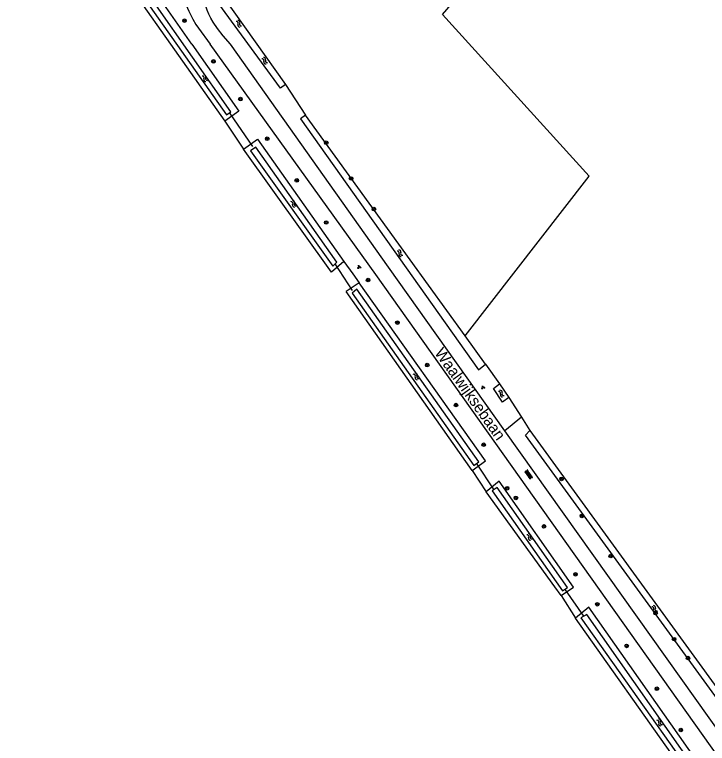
# Model space of a CAD drawing. Extents: x 136000 to 141000, y 400494 to 402006.
# Drawn here: x 136827 to 136980.9, y 400844.6 to 401006.5 of the extents above; entities that cross this region are included whole.
import ezdxf

# ---------------------------------------------------------------- set-up
doc = ezdxf.new("R2010")
doc.units = 0
for name, color, linetype in [('gg-anno-openbare ruimte label', 7, 'Continuous'), ('gg-knt-bronhoudergrens', 7, 'Continuous'), ('gg-knt-onverhard', 7, 'Continuous'), ('gg-kntw-bovenkant insteek waterloop', 7, 'Continuous'), ('gg-kntw-waterlijn', 7, 'Continuous'), ('gg-kwrk-duiker nz buis', 7, 'Continuous'), ('gt-grn-groengrens', 7, 'Continuous'), ('gt-symb-boom', 7, 'Continuous'), ('gt-symb-groenvak', 7, 'Continuous'), ('gt-symb-overige verharding', 7, 'Continuous'), ('gt-symb-watersymbool', 7, 'Continuous')]:
    doc.layers.add(name, color=color, linetype=linetype)

# ---------------------------------------------------------------- blocks, each defined once
blk = doc.blocks.new('gt0-BOOM')
at = {"layer": 'gt-symb-boom'}
for radius in [0.4, 0.2]:
    blk.add_circle((0, 0), radius, dxfattribs=at)
blk = doc.blocks.new('gt0-WA')
at = {"layer": 'gt-symb-watersymbool'}
for centre, start, end in [((-0.32, 0.02), 28.0725, 151.9275), ((0.43, 0.42), 208.0725, 331.9275), ((-0.32, -0.43), 28.0725, 151.9275), ((0.43, -0.03), 208.0725, 331.9275)]:
    blk.add_arc(centre, 0.425, start, end, dxfattribs=at)
blk = doc.blocks.new('gt0-OVH')
at = {"layer": 'gt-symb-overige verharding'}
for points in [[(-0.97, 0.3), (-0.97, 0.31), (-0.96, 0.32), (-0.97, 0.33), (-0.97, 0.34), (-0.98, 0.35), (-0.99, 0.35), (-1, 0.36), (-1.01, 0.35), (-1.02, 0.35), (-1.03, 0.34), (-1.03, 0.33), (-1.04, 0.32), (-1.03, 0.31), (-1.03, 0.3), (-1.02, 0.29), (-1.01, 0.29), (-1, 0.28), (-0.99, 0.29), (-0.98, 0.29)], [(-0.87, 0.11), (-0.87, 0.12), (-0.86, 0.13), (-0.87, 0.14), (-0.87, 0.15), (-0.88, 0.16), (-0.89, 0.16), (-0.9, 0.16), (-0.91, 0.16), (-0.92, 0.16), (-0.93, 0.15), (-0.93, 0.14), (-0.94, 0.13), (-0.93, 0.12), (-0.93, 0.11), (-0.92, 0.1), (-0.91, 0.09), (-0.9, 0.09), (-0.89, 0.09), (-0.88, 0.1)], [(-0.77, 0.3), (-0.77, 0.31), (-0.76, 0.32), (-0.77, 0.33), (-0.77, 0.34), (-0.78, 0.35), (-0.79, 0.35), (-0.8, 0.36), (-0.81, 0.35), (-0.82, 0.35), (-0.83, 0.34), (-0.83, 0.33), (-0.84, 0.32), (-0.83, 0.31), (-0.83, 0.3), (-0.82, 0.29), (-0.81, 0.29), (-0.8, 0.28), (-0.79, 0.29), (-0.78, 0.29)], [(-0.67, 0.11), (-0.67, 0.12), (-0.66, 0.13), (-0.67, 0.14), (-0.67, 0.15), (-0.68, 0.16), (-0.69, 0.16), (-0.7, 0.16), (-0.71, 0.16), (-0.72, 0.16), (-0.73, 0.15), (-0.73, 0.14), (-0.74, 0.13), (-0.73, 0.12), (-0.73, 0.11), (-0.72, 0.1), (-0.71, 0.09), (-0.7, 0.09), (-0.69, 0.09), (-0.68, 0.1)], [(-0.57, 0.3), (-0.57, 0.31), (-0.56, 0.32), (-0.57, 0.33), (-0.57, 0.34), (-0.58, 0.35), (-0.59, 0.35), (-0.6, 0.36), (-0.61, 0.35), (-0.62, 0.35), (-0.63, 0.34), (-0.63, 0.33), (-0.64, 0.32), (-0.63, 0.31), (-0.63, 0.3), (-0.62, 0.29), (-0.61, 0.29), (-0.6, 0.28), (-0.59, 0.29), (-0.58, 0.29)], [(-0.47, 0.11), (-0.47, 0.12), (-0.46, 0.13), (-0.47, 0.14), (-0.47, 0.15), (-0.48, 0.16), (-0.49, 0.16), (-0.5, 0.16), (-0.51, 0.16), (-0.52, 0.16), (-0.53, 0.15), (-0.53, 0.14), (-0.54, 0.13), (-0.53, 0.12), (-0.53, 0.11), (-0.52, 0.1), (-0.51, 0.09), (-0.5, 0.09), (-0.49, 0.09), (-0.48, 0.1)], [(-0.37, 0.3), (-0.37, 0.31), (-0.36, 0.32), (-0.37, 0.33), (-0.37, 0.34), (-0.38, 0.35), (-0.39, 0.35), (-0.4, 0.36), (-0.41, 0.35), (-0.42, 0.35), (-0.43, 0.34), (-0.43, 0.33), (-0.44, 0.32), (-0.43, 0.31), (-0.43, 0.3), (-0.42, 0.29), (-0.41, 0.29), (-0.4, 0.28), (-0.39, 0.29), (-0.38, 0.29)], [(-0.27, 0.11), (-0.27, 0.12), (-0.26, 0.13), (-0.27, 0.14), (-0.27, 0.15), (-0.28, 0.16), (-0.29, 0.16), (-0.3, 0.16), (-0.31, 0.16), (-0.32, 0.16), (-0.33, 0.15), (-0.33, 0.14), (-0.34, 0.13), (-0.33, 0.12), (-0.33, 0.11), (-0.32, 0.1), (-0.31, 0.09), (-0.3, 0.09), (-0.29, 0.09), (-0.28, 0.1)], [(-0.17, 0.3), (-0.17, 0.31), (-0.16, 0.32), (-0.17, 0.33), (-0.17, 0.34), (-0.18, 0.35), (-0.19, 0.35), (-0.2, 0.36), (-0.21, 0.35), (-0.22, 0.35), (-0.23, 0.34), (-0.23, 0.33), (-0.24, 0.32), (-0.23, 0.31), (-0.23, 0.3), (-0.22, 0.29), (-0.21, 0.29), (-0.2, 0.28), (-0.19, 0.29), (-0.18, 0.29)], [(-0.07, 0.11), (-0.07, 0.12), (-0.06, 0.13), (-0.07, 0.14), (-0.07, 0.15), (-0.08, 0.16), (-0.09, 0.16), (-0.1, 0.16), (-0.11, 0.16), (-0.12, 0.16), (-0.13, 0.15), (-0.13, 0.14), (-0.14, 0.13), (-0.13, 0.12), (-0.13, 0.11), (-0.12, 0.1), (-0.11, 0.09), (-0.1, 0.09), (-0.09, 0.09), (-0.08, 0.1)], [(0.03, 0.3), (0.03, 0.31), (0.04, 0.32), (0.03, 0.33), (0.03, 0.34), (0.02, 0.35), (0.01, 0.35), (0, 0.36), (-0.01, 0.35), (-0.02, 0.35), (-0.03, 0.34), (-0.03, 0.33), (-0.04, 0.32), (-0.03, 0.31), (-0.03, 0.3), (-0.02, 0.29), (-0.01, 0.29), (0, 0.28), (0.01, 0.29), (0.02, 0.29)], [(0.13, 0.11), (0.13, 0.12), (0.14, 0.13), (0.13, 0.14), (0.13, 0.15), (0.12, 0.16), (0.11, 0.16), (0.1, 0.16), (0.09, 0.16), (0.08, 0.16), (0.07, 0.15), (0.07, 0.14), (0.06, 0.13), (0.07, 0.12), (0.07, 0.11), (0.08, 0.1), (0.09, 0.09), (0.1, 0.09), (0.11, 0.09), (0.12, 0.1)], [(0.23, 0.3), (0.23, 0.31), (0.24, 0.32), (0.23, 0.33), (0.23, 0.34), (0.22, 0.35), (0.21, 0.35), (0.2, 0.36), (0.19, 0.35), (0.18, 0.35), (0.17, 0.34), (0.17, 0.33), (0.16, 0.32), (0.17, 0.31), (0.17, 0.3), (0.18, 0.29), (0.19, 0.29), (0.2, 0.28), (0.21, 0.29), (0.22, 0.29)], [(0.33, 0.11), (0.33, 0.12), (0.34, 0.13), (0.33, 0.14), (0.33, 0.15), (0.32, 0.16), (0.31, 0.16), (0.3, 0.16), (0.29, 0.16), (0.28, 0.16), (0.27, 0.15), (0.27, 0.14), (0.26, 0.13), (0.27, 0.12), (0.27, 0.11), (0.28, 0.1), (0.29, 0.09), (0.3, 0.09), (0.31, 0.09), (0.32, 0.1)], [(0.43, 0.3), (0.43, 0.31), (0.44, 0.32), (0.43, 0.33), (0.43, 0.34), (0.42, 0.35), (0.41, 0.35), (0.4, 0.36), (0.39, 0.35), (0.38, 0.35), (0.37, 0.34), (0.37, 0.33), (0.36, 0.32), (0.37, 0.31), (0.37, 0.3), (0.38, 0.29), (0.39, 0.29), (0.4, 0.28), (0.41, 0.29), (0.42, 0.29)], [(0.53, 0.11), (0.53, 0.12), (0.54, 0.13), (0.53, 0.14), (0.53, 0.15), (0.52, 0.16), (0.51, 0.16), (0.5, 0.16), (0.49, 0.16), (0.48, 0.16), (0.47, 0.15), (0.47, 0.14), (0.46, 0.13), (0.47, 0.12), (0.47, 0.11), (0.48, 0.1), (0.49, 0.09), (0.5, 0.09), (0.51, 0.09), (0.52, 0.1)], [(0.63, 0.3), (0.63, 0.31), (0.64, 0.32), (0.63, 0.33), (0.63, 0.34), (0.62, 0.35), (0.61, 0.35), (0.6, 0.36), (0.59, 0.35), (0.58, 0.35), (0.57, 0.34), (0.57, 0.33), (0.56, 0.32), (0.57, 0.31), (0.57, 0.3), (0.58, 0.29), (0.59, 0.29), (0.6, 0.28), (0.61, 0.29), (0.62, 0.29)], [(0.73, 0.11), (0.73, 0.12), (0.74, 0.13), (0.73, 0.14), (0.73, 0.15), (0.72, 0.16), (0.71, 0.16), (0.7, 0.16), (0.69, 0.16), (0.68, 0.16), (0.67, 0.15), (0.67, 0.14), (0.66, 0.13), (0.67, 0.12), (0.67, 0.11), (0.68, 0.1), (0.69, 0.09), (0.7, 0.09), (0.71, 0.09), (0.72, 0.1)], [(0.83, 0.3), (0.83, 0.31), (0.84, 0.32), (0.83, 0.33), (0.83, 0.34), (0.82, 0.35), (0.81, 0.35), (0.8, 0.36), (0.79, 0.35), (0.78, 0.35), (0.77, 0.34), (0.77, 0.33), (0.76, 0.32), (0.77, 0.31), (0.77, 0.3), (0.78, 0.29), (0.79, 0.29), (0.8, 0.28), (0.81, 0.29), (0.82, 0.29)], [(0.93, 0.11), (0.93, 0.12), (0.94, 0.13), (0.93, 0.14), (0.93, 0.15), (0.92, 0.16), (0.91, 0.16), (0.9, 0.16), (0.89, 0.16), (0.88, 0.16), (0.87, 0.15), (0.87, 0.14), (0.86, 0.13), (0.87, 0.12), (0.87, 0.11), (0.88, 0.1), (0.89, 0.09), (0.9, 0.09), (0.91, 0.09), (0.92, 0.1)], [(1.03, 0.3), (1.03, 0.31), (1.04, 0.32), (1.03, 0.33), (1.03, 0.34), (1.02, 0.35), (1.01, 0.35), (1, 0.36), (0.99, 0.35), (0.98, 0.35), (0.97, 0.34), (0.97, 0.33), (0.96, 0.32), (0.97, 0.31), (0.97, 0.3), (0.98, 0.29), (0.99, 0.29), (1, 0.28), (1.01, 0.29), (1.02, 0.29)], [(-0.97, -0.14), (-0.97, -0.13), (-0.96, -0.12), (-0.97, -0.11), (-0.97, -0.1), (-0.98, -0.09), (-0.99, -0.09), (-1, -0.08), (-1.01, -0.09), (-1.02, -0.09), (-1.03, -0.1), (-1.03, -0.11), (-1.04, -0.12), (-1.03, -0.13), (-1.03, -0.14), (-1.02, -0.15), (-1.01, -0.15), (-1, -0.16), (-0.99, -0.15), (-0.98, -0.15)], [(-0.87, -0.33), (-0.87, -0.32), (-0.86, -0.31), (-0.87, -0.3), (-0.87, -0.29), (-0.88, -0.28), (-0.89, -0.28), (-0.9, -0.28), (-0.91, -0.28), (-0.92, -0.28), (-0.93, -0.29), (-0.93, -0.3), (-0.94, -0.31), (-0.93, -0.32), (-0.93, -0.33), (-0.92, -0.34), (-0.91, -0.35), (-0.9, -0.35), (-0.89, -0.35), (-0.88, -0.34)], [(-0.77, -0.14), (-0.77, -0.13), (-0.76, -0.12), (-0.77, -0.11), (-0.77, -0.1), (-0.78, -0.09), (-0.79, -0.09), (-0.8, -0.08), (-0.81, -0.09), (-0.82, -0.09), (-0.83, -0.1), (-0.83, -0.11), (-0.84, -0.12), (-0.83, -0.13), (-0.83, -0.14), (-0.82, -0.15), (-0.81, -0.15), (-0.8, -0.16), (-0.79, -0.15), (-0.78, -0.15)], [(-0.67, -0.33), (-0.67, -0.32), (-0.66, -0.31), (-0.67, -0.3), (-0.67, -0.29), (-0.68, -0.28), (-0.69, -0.28), (-0.7, -0.28), (-0.71, -0.28), (-0.72, -0.28), (-0.73, -0.29), (-0.73, -0.3), (-0.74, -0.31), (-0.73, -0.32), (-0.73, -0.33), (-0.72, -0.34), (-0.71, -0.35), (-0.7, -0.35), (-0.69, -0.35), (-0.68, -0.34)], [(-0.57, -0.14), (-0.57, -0.13), (-0.56, -0.12), (-0.57, -0.11), (-0.57, -0.1), (-0.58, -0.09), (-0.59, -0.09), (-0.6, -0.08), (-0.61, -0.09), (-0.62, -0.09), (-0.63, -0.1), (-0.63, -0.11), (-0.64, -0.12), (-0.63, -0.13), (-0.63, -0.14), (-0.62, -0.15), (-0.61, -0.15), (-0.6, -0.16), (-0.59, -0.15), (-0.58, -0.15)], [(-0.47, -0.33), (-0.47, -0.32), (-0.46, -0.31), (-0.47, -0.3), (-0.47, -0.29), (-0.48, -0.28), (-0.49, -0.28), (-0.5, -0.28), (-0.51, -0.28), (-0.52, -0.28), (-0.53, -0.29), (-0.53, -0.3), (-0.54, -0.31), (-0.53, -0.32), (-0.53, -0.33), (-0.52, -0.34), (-0.51, -0.35), (-0.5, -0.35), (-0.49, -0.35), (-0.48, -0.34)], [(-0.37, -0.14), (-0.37, -0.13), (-0.36, -0.12), (-0.37, -0.11), (-0.37, -0.1), (-0.38, -0.09), (-0.39, -0.09), (-0.4, -0.08), (-0.41, -0.09), (-0.42, -0.09), (-0.43, -0.1), (-0.43, -0.11), (-0.44, -0.12), (-0.43, -0.13), (-0.43, -0.14), (-0.42, -0.15), (-0.41, -0.15), (-0.4, -0.16), (-0.39, -0.15), (-0.38, -0.15)], [(-0.27, -0.33), (-0.27, -0.32), (-0.26, -0.31), (-0.27, -0.3), (-0.27, -0.29), (-0.28, -0.28), (-0.29, -0.28), (-0.3, -0.28), (-0.31, -0.28), (-0.32, -0.28), (-0.33, -0.29), (-0.33, -0.3), (-0.34, -0.31), (-0.33, -0.32), (-0.33, -0.33), (-0.32, -0.34), (-0.31, -0.35), (-0.3, -0.35), (-0.29, -0.35), (-0.28, -0.34)], [(-0.17, -0.14), (-0.17, -0.13), (-0.16, -0.12), (-0.17, -0.11), (-0.17, -0.1), (-0.18, -0.09), (-0.19, -0.09), (-0.2, -0.08), (-0.21, -0.09), (-0.22, -0.09), (-0.23, -0.1), (-0.23, -0.11), (-0.24, -0.12), (-0.23, -0.13), (-0.23, -0.14), (-0.22, -0.15), (-0.21, -0.15), (-0.2, -0.16), (-0.19, -0.15), (-0.18, -0.15)], [(-0.07, -0.33), (-0.07, -0.32), (-0.06, -0.31), (-0.07, -0.3), (-0.07, -0.29), (-0.08, -0.28), (-0.09, -0.28), (-0.1, -0.28), (-0.11, -0.28), (-0.12, -0.28), (-0.13, -0.29), (-0.13, -0.3), (-0.14, -0.31), (-0.13, -0.32), (-0.13, -0.33), (-0.12, -0.34), (-0.11, -0.35), (-0.1, -0.35), (-0.09, -0.35), (-0.08, -0.34)], [(0.03, -0.14), (0.03, -0.13), (0.04, -0.12), (0.03, -0.11), (0.03, -0.1), (0.02, -0.09), (0.01, -0.09), (0, -0.08), (-0.01, -0.09), (-0.02, -0.09), (-0.03, -0.1), (-0.03, -0.11), (-0.04, -0.12), (-0.03, -0.13), (-0.03, -0.14), (-0.02, -0.15), (-0.01, -0.15), (0, -0.16), (0.01, -0.15), (0.02, -0.15)], [(0.13, -0.33), (0.13, -0.32), (0.14, -0.31), (0.13, -0.3), (0.13, -0.29), (0.12, -0.28), (0.11, -0.28), (0.1, -0.28), (0.09, -0.28), (0.08, -0.28), (0.07, -0.29), (0.07, -0.3), (0.06, -0.31), (0.07, -0.32), (0.07, -0.33), (0.08, -0.34), (0.09, -0.35), (0.1, -0.35), (0.11, -0.35), (0.12, -0.34)], [(0.23, -0.14), (0.23, -0.13), (0.24, -0.12), (0.23, -0.11), (0.23, -0.1), (0.22, -0.09), (0.21, -0.09), (0.2, -0.08), (0.19, -0.09), (0.18, -0.09), (0.17, -0.1), (0.17, -0.11), (0.16, -0.12), (0.17, -0.13), (0.17, -0.14), (0.18, -0.15), (0.19, -0.15), (0.2, -0.16), (0.21, -0.15), (0.22, -0.15)], [(0.33, -0.33), (0.33, -0.32), (0.34, -0.31), (0.33, -0.3), (0.33, -0.29), (0.32, -0.28), (0.31, -0.28), (0.3, -0.28), (0.29, -0.28), (0.28, -0.28), (0.27, -0.29), (0.27, -0.3), (0.26, -0.31), (0.27, -0.32), (0.27, -0.33), (0.28, -0.34), (0.29, -0.35), (0.3, -0.35), (0.31, -0.35), (0.32, -0.34)], [(0.43, -0.14), (0.43, -0.13), (0.44, -0.12), (0.43, -0.11), (0.43, -0.1), (0.42, -0.09), (0.41, -0.09), (0.4, -0.08), (0.39, -0.09), (0.38, -0.09), (0.37, -0.1), (0.37, -0.11), (0.36, -0.12), (0.37, -0.13), (0.37, -0.14), (0.38, -0.15), (0.39, -0.15), (0.4, -0.16), (0.41, -0.15), (0.42, -0.15)], [(0.53, -0.33), (0.53, -0.32), (0.54, -0.31), (0.53, -0.3), (0.53, -0.29), (0.52, -0.28), (0.51, -0.28), (0.5, -0.28), (0.49, -0.28), (0.48, -0.28), (0.47, -0.29), (0.47, -0.3), (0.46, -0.31), (0.47, -0.32), (0.47, -0.33), (0.48, -0.34), (0.49, -0.35), (0.5, -0.35), (0.51, -0.35), (0.52, -0.34)], [(0.63, -0.14), (0.63, -0.13), (0.64, -0.12), (0.63, -0.11), (0.63, -0.1), (0.62, -0.09), (0.61, -0.09), (0.6, -0.08), (0.59, -0.09), (0.58, -0.09), (0.57, -0.1), (0.57, -0.11), (0.56, -0.12), (0.57, -0.13), (0.57, -0.14), (0.58, -0.15), (0.59, -0.15), (0.6, -0.16), (0.61, -0.15), (0.62, -0.15)], [(0.73, -0.33), (0.73, -0.32), (0.74, -0.31), (0.73, -0.3), (0.73, -0.29), (0.72, -0.28), (0.71, -0.28), (0.7, -0.28), (0.69, -0.28), (0.68, -0.28), (0.67, -0.29), (0.67, -0.3), (0.66, -0.31), (0.67, -0.32), (0.67, -0.33), (0.68, -0.34), (0.69, -0.35), (0.7, -0.35), (0.71, -0.35), (0.72, -0.34)], [(0.83, -0.14), (0.83, -0.13), (0.84, -0.12), (0.83, -0.11), (0.83, -0.1), (0.82, -0.09), (0.81, -0.09), (0.8, -0.08), (0.79, -0.09), (0.78, -0.09), (0.77, -0.1), (0.77, -0.11), (0.76, -0.12), (0.77, -0.13), (0.77, -0.14), (0.78, -0.15), (0.79, -0.15), (0.8, -0.16), (0.81, -0.15), (0.82, -0.15)], [(0.93, -0.33), (0.93, -0.32), (0.94, -0.31), (0.93, -0.3), (0.93, -0.29), (0.92, -0.28), (0.91, -0.28), (0.9, -0.28), (0.89, -0.28), (0.88, -0.28), (0.87, -0.29), (0.87, -0.3), (0.86, -0.31), (0.87, -0.32), (0.87, -0.33), (0.88, -0.34), (0.89, -0.35), (0.9, -0.35), (0.91, -0.35), (0.92, -0.34)], [(1.03, -0.14), (1.03, -0.13), (1.04, -0.12), (1.03, -0.11), (1.03, -0.1), (1.02, -0.09), (1.01, -0.09), (1, -0.08), (0.99, -0.09), (0.98, -0.09), (0.97, -0.1), (0.97, -0.11), (0.96, -0.12), (0.97, -0.13), (0.97, -0.14), (0.98, -0.15), (0.99, -0.15), (1, -0.16), (1.01, -0.15), (1.02, -0.15)]]:
    blk.add_lwpolyline(points, close=True, dxfattribs=at)
blk = doc.blocks.new('gt0-GRVAK')
at = {"layer": 'gt-symb-groenvak'}
for p, q in [((-0.11, 0.19), (-0.23, 0.24)), ((-0.18, 0.15), (0.09, 0.15)), ((-0.09, 0.21), (-0.16, 0.32)), ((-0.05, 0.21), (-0.05, 0.39)), ((0, 0.21), (0.06, 0.32)), ((0.02, 0.19), (0.13, 0.24)), ((0.26, -0.05), (0.2, 0.06)), ((0.3, -0.05), (0.3, 0.13)), ((0.35, -0.05), (0.41, 0.06)), ((-0.24, -0.23), (-0.36, -0.18)), ((-0.32, -0.26), (-0.05, -0.26)), ((-0.23, -0.21), (-0.29, -0.09)), ((-0.18, -0.2), (-0.18, -0.02)), ((-0.14, -0.21), (-0.07, -0.09)), ((-0.12, -0.23), (0, -0.18)), ((0.24, -0.07), (0.12, -0.02)), ((0.17, -0.11), (0.44, -0.11)), ((0.37, -0.07), (0.49, -0.02))]:
    blk.add_line(p, q, dxfattribs=at)

msp = doc.modelspace()

# ---------------------------------------------------------------- linework, layer by layer
at = {"layer": 'gg-knt-bronhoudergrens'}
msp.add_lwpolyline([(136927.05, 400935.21), (136954.6, 400970.68), (136922.05, 401006.55), (136933.38, 401019.73), (136945.3, 401034.7), (136957.89, 401050.51)], dxfattribs=at)
at = {"layer": 'gg-knt-onverhard'}
msp.add_line((137000, 400823.96), (136935.87, 400914.1), dxfattribs=at)
for points in [[(136826.98, 401062.45), (136842.71, 401041.02), (136862.07, 401014.32), (136864.21, 401010.71), (136865.68, 401007.3), (136866.58, 401005.52), (136867.26, 401004.36), (136867.81, 401003.53), (136870.41, 401000)], [(136874.91, 401000), (136873.3, 401001.85), (136872.07, 401003.43), (136871.1, 401004.87), (136870.59, 401005.74), (136870.13, 401006.63), (136869.74, 401007.55), (136869.25, 401009.07), (136869.17, 401010.41)], [(136990.49, 400831.56), (136907.24, 400948.77), (136870.41, 401000)], [(136935.87, 400914.1), (136910.02, 400950.43), (136874.91, 401000)]]:
    msp.add_lwpolyline(points, dxfattribs=at)
at = {"layer": 'gg-kntw-bovenkant insteek waterloop'}
for p, q in [((136866.33, 401000), (136841.74, 401035.35)), ((136838.02, 401033.14), (136861.65, 401000)), ((136873.68, 401010.05), (136887.19, 400991.02)), ((136861.65, 401000), (136873.65, 400982.88)), ((136866.33, 401000), (136876.79, 400985.08)), ((136876.79, 400985.08), (136873.65, 400982.88)), ((136914.88, 400952.04), (136891.63, 400984.2)), ((136877.84, 400976.62), (136880.96, 400978.88)), ((136880.96, 400978.88), (136900.09, 400951.69)), ((136897.41, 400949.32), (136877.84, 400976.62)), ((136927.05, 400935.21), (136914.88, 400952.04)), ((136900.09, 400951.69), (136897.41, 400949.32)), ((136903.5, 400946.95), (136900.62, 400945.02)), ((136931.59, 400907.38), (136903.5, 400946.95)), ((136928.64, 400905.23), (136900.62, 400945.02)), ((136931.62, 400928.9), (136927.05, 400935.21)), ((136934.67, 400924.48), (136936.77, 400921.49)), ((136941.4, 400914.13), (136997.91, 400836.4)), ((136928.64, 400905.23), (136931.59, 400907.38)), ((136934.65, 400902.92), (136931.71, 400900.54)), ((136951.17, 400879.31), (136934.65, 400902.92)), ((136946.99, 400879.42), (136931.71, 400900.54)), ((136948.39, 400877.49), (136946.99, 400879.42)), ((136948.39, 400877.49), (136951.17, 400879.31)), ((136954.56, 400874.86), (136951.56, 400872.48)), ((136983.61, 400833.53), (136954.56, 400874.86)), ((136980.61, 400831.43), (136951.56, 400872.48))]:
    msp.add_line(p, q, dxfattribs=at)
for points in [[(136887.19, 400991.02), (136886.07, 400990.22), (136872.39, 401008.9), (136873.68, 401010.05)], [(136891.63, 400984.2), (136890.47, 400983.39), (136930.04, 400927.6), (136931.62, 400928.9)], [(136936.77, 400921.49), (136935.36, 400920.46), (136933.35, 400923.44), (136934.67, 400924.48)], [(136997.91, 400836.4), (136996.77, 400835.73), (136940.49, 400913.11), (136941.4, 400914.13)]]:
    msp.add_lwpolyline(points, dxfattribs=at)
at = {"layer": 'gg-kntw-waterlijn'}
for points in [[(136839.81, 401032.84), (136874.06, 400984.29), (136875, 400984.95), (136840.95, 401033.59), (136839.81, 401032.84)], [(136879.37, 400976.3), (136897.69, 400950.67), (136898.55, 400951.55), (136880.56, 400977.11), (136879.37, 400976.3)], [(136901.99, 400944.66), (136929.01, 400906.39), (136930.1, 400907.16), (136903.01, 400945.51), (136901.99, 400944.66)], [(136933.04, 400900.71), (136948.67, 400878.49), (136949.77, 400879.27), (136934.15, 400901.47), (136933.04, 400900.71)], [(136952.8, 400872.53), (136980.88, 400832.8), (136981.93, 400833.54), (136954.08, 400873.3), (136952.8, 400872.53)]]:
    msp.add_lwpolyline(points, dxfattribs=at)
at = {"layer": 'gg-kwrk-duiker nz buis'}
for p, q in [((136879.9, 400977.2), (136874.85, 400984.55)), ((136902.04, 400945.26), (136898.18, 400951.14)), ((136933.51, 400900.93), (136929.57, 400906.85)), ((136953.43, 400872.92), (136949.33, 400878.78))]:
    msp.add_line(p, q, dxfattribs=at)
at = {"layer": 'gt-grn-groengrens'}
for p, q in [((136887.19, 400991.02), (136891.63, 400984.2)), ((136873.65, 400982.88), (136877.84, 400976.62)), ((136931.62, 400928.9), (136934.67, 400924.48)), ((136936.77, 400921.49), (136939.55, 400917.07)), ((136939.55, 400917.07), (136935.87, 400914.1)), ((136939.55, 400917.07), (136941.4, 400914.13)), ((136928.64, 400905.23), (136931.71, 400900.54)), ((136948.39, 400877.49), (136951.56, 400872.48))]:
    msp.add_line(p, q, dxfattribs=at)
msp.add_lwpolyline([(136900.09, 400951.69), (136902.12, 400948.92), (136903.5, 400946.95)], dxfattribs=at)

# ---------------------------------------------------------------- block references
at = {"layer": 'gt-symb-boom'}
for p in [(136864.73, 401005.19), (136871.15, 400996.13), (136877.15, 400987.76), (136883.1, 400978.96), (136896.21, 400978.07), (136889.66, 400969.7), (136901.73, 400970.12), (136906.8, 400963.33), (136896.21, 400960.35), (136905.51, 400947.57), (136912.02, 400938.11), (136918.64, 400928.68), (136925.04, 400919.8), (136931.19, 400910.99), (136948.49, 400903.39), (136936.39, 400901.32), (136938.35, 400899.17), (136953.01, 400895.17), (136944.58, 400892.83), (136959.41, 400886.26), (136951.58, 400882.19), (136956.42, 400875.53), (136969.36, 400873.58), (136973.48, 400867.79), (136962.94, 400866.29), (136976.56, 400863.6), (136969.67, 400856.76), (136974.98, 400847.6)]:
    msp.add_blockref('gt0-BOOM', p, dxfattribs=at)
at = {"layer": 'gt-symb-groenvak'}
for p in [(136903.5, 400950.45), (136931.03, 400923.7)]:
    msp.add_blockref('gt0-GRVAK', p, dxfattribs=at)
at = {"layer": 'gt-symb-overige verharding', "rotation": -54.60889248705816}
msp.add_blockref('gt0-OVH', (136941.17, 400904.35), dxfattribs=at)
at = {"layer": 'gt-symb-watersymbool'}
for p, rotation in [((136876.76, 401004.57), -54.975126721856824), ((136882.51, 400996.34), -51.37599600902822), ((136869.21, 400992.44), -54.975126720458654), ((136888.9, 400964.56), -54.89531311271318), ((136912.56, 400953.58), -53.290465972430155), ((136916.14, 400926.2), -54.60889248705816), ((136935.06, 400922.4), -50.928385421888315), ((136941.33, 400890.55), -55.02206777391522), ((136969.11, 400874.54), -53.98947459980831), ((136970.23, 400849.35), -54.89531311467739)]:
    msp.add_blockref('gt0-WA', p, dxfattribs=dict(at, rotation=rotation))

# ---------------------------------------------------------------- texts
at = {"layer": 'gg-anno-openbare ruimte label'}
msp.add_text('Waalwijksebaan', height=2.5, rotation=305.5, dxfattribs=at).set_placement((136920.16, 400931.37))

doc.saveas('drawing.dxf')
